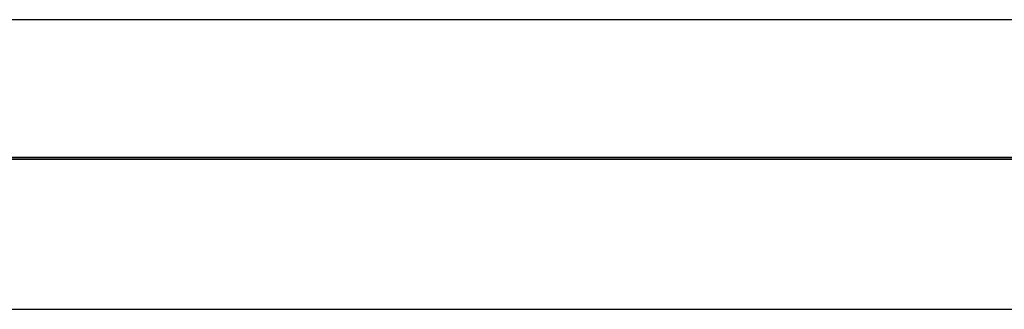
# Model space of a CAD drawing. Header units: inches. Extents: x 24 to 1128, y -58 to 748.
# Tile 362 of 656: x 579 to 658, y 172 to 195. Entities that reach past the tile are written whole.
import ezdxf

# ---------------------------------------------------------------- set-up
doc = ezdxf.new("R2010")
doc.units = ezdxf.units.IN
doc.header["$LTSCALE"] = 32
doc.header["$MEASUREMENT"] = 0
doc.layers.add('Visible (ANSI)', color=7, linetype='Continuous', lineweight=30)

msp = doc.modelspace()

# ---------------------------------------------------------------- linework, layer by layer
at = {"layer": 'Visible (ANSI)'}
for p, q in [((719.28063, 194.86817), (502.28063, 194.86817)), ((725.78063, 183.73367), (495.78063, 183.73367)), ((497.78063, 183.73367), (723.78063, 183.73367)), ((723.28063, 183.86817), (498.28063, 183.86817)), ((496.36313, 171.73367), (725.19813, 171.73367))]:
    msp.add_line(p, q, dxfattribs=at)

doc.saveas('drawing.dxf')
